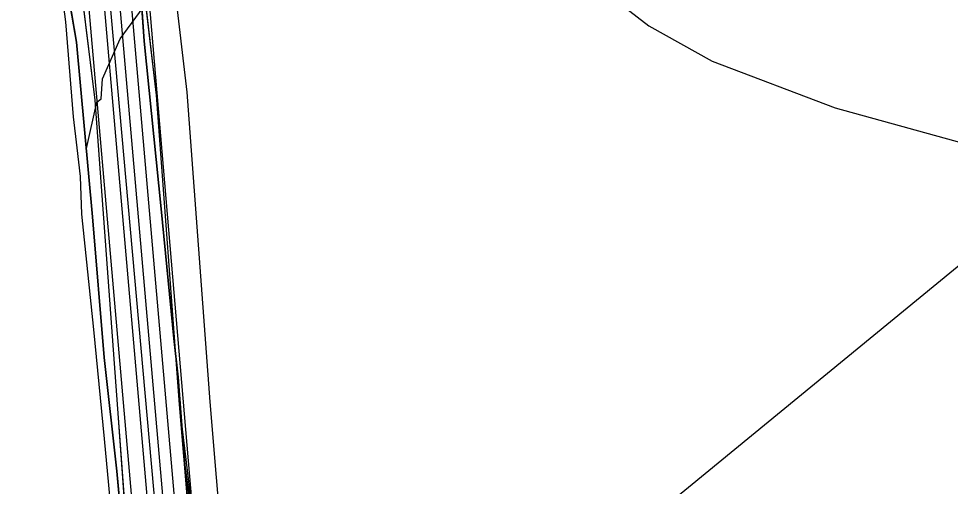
# Model space of a CAD drawing. Extents: x -662620 to -656370, y -1067090 to -1062990.
# Drawn here: x -660486.5 to -660366.3, y -1064431.7 to -1064371.3 of the extents above; entities that cross this region are included whole.
import ezdxf

# ---------------------------------------------------------------- set-up
doc = ezdxf.new("R2010")
doc.units = 0
for name, color, linetype in [('CESTA_ZABOR', 7, 'Continuous'), ('ELEK__VEDENÍ_VN_-_NADZEMNÍ', 7, 'Continuous'), ('Krajinná_zeleň_-_liniová_-_návrh', 7, 'Continuous'), ('Ochr__pás__vod__zdroje_II__stupně', 7, 'Continuous'), ('Odvodnení_cesty_príkopem_-_navržené', 7, 'Continuous'), ('ORNÁ_PŮDA_-_STÁVAJÍCÍ', 7, 'Continuous'), ('OSTATNÍ_PLOCHA_-_NAVRŽENÁ', 7, 'Continuous'), ('OSTATNÍ_PLOCHA_-_STÁVAJÍCÍ', 7, 'Continuous'), ('POLNÍ_CESTA_NAVRŽENÁ_-_OSA', 7, 'Continuous'), ('POLNÍ_CESTA_STÁVAJÍCÍ_-_KRAJ', 7, 'Continuous'), ('SDELOVACÍ_VEDENÍ_-_PODZEMNÍ', 7, 'Continuous'), ('Trvalý_trávní_porost_-_stávající', 7, 'Continuous'), ('VRSTEVNICE_ZÁKLADNÍ', 7, 'Continuous')]:
    doc.layers.add(name, color=color, linetype=linetype)

msp = doc.modelspace()

# ---------------------------------------------------------------- linework, layer by layer
at = {"layer": 'CESTA_ZABOR'}
for p, q in [((-660473.42, -1064341.28), (-660468.75, -1064381.18)), ((-660476.62, -1064381.82), (-660481.51, -1064342.23)), ((-660468.75, -1064381.18), (-660465.77, -1064421.09)), ((-660473.68, -1064421.66), (-660476.62, -1064381.82)), ((-660465.77, -1064421.09), (-660462.4, -1064460.94)), ((-660470.81, -1064461.57), (-660473.68, -1064421.66))]:
    msp.add_line(p, q, dxfattribs=at)
for points in [[(-660473.42, -1064341.28), (-660468.75, -1064381.18), (-660465.77, -1064421.09), (-660462.4, -1064460.94), (-660458.6, -1064500.52), (-660454.16, -1064540.45), (-660452.98, -1064556.85), (-660453.88, -1064568.31), (-660456.13, -1064581.54), (-660463.12, -1064614.64), (-660464.64, -1064630.8), (-660470.04, -1064654.7), (-660474.3, -1064667.84), (-660480.37, -1064699.12), (-660488.87, -1064738.3), (-660497.1, -1064777.45), (-660506.37, -1064816.35), (-660514.83, -1064855.44), (-660523.24, -1064894.54), (-660531.68, -1064933.61)], [(-660539.83, -1064931.91), (-660530.97, -1064892.88), (-660522.8, -1064853.72), (-660514.21, -1064814.65), (-660505.95, -1064775.51), (-660497.44, -1064736.42), (-660488.78, -1064697.42), (-660480.6, -1064658.43), (-660472.07, -1064619.15), (-660464.09, -1064580.05), (-660462.6, -1064570.3), (-660461.6, -1064553.02), (-660466.86, -1064501.53), (-660469.61, -1064481.99), (-660470.81, -1064461.57), (-660473.68, -1064421.66), (-660476.62, -1064381.82), (-660481.51, -1064342.23)]]:
    msp.add_lwpolyline(points, dxfattribs=at)
at = {"layer": 'ELEK__VEDENÍ_VN_-_NADZEMNÍ'}
msp.add_lwpolyline([(-660305.63, -1064353.98), (-660352.32, -1064392.6), (-660421.87, -1064449.65), (-660436.64, -1064511.66), (-660458.33, -1064605.22), (-660475.03, -1064678.38), (-660494.75, -1064707.75), (-660498.85, -1064733.57), (-660505.93, -1064766.2), (-660513.18, -1064800.18), (-660520.82, -1064835.18), (-660528.09, -1064869.39), (-660535.64, -1064903.76), (-660543.06, -1064939.26), (-660550.44, -1064971.96), (-660557.93, -1065006.47), (-660564.09, -1065031.5), (-660578.54, -1065051.17), (-660632.56, -1065057.75), (-660691.12, -1065064.31)], dxfattribs=at)
at = {"layer": 'Krajinná_zeleň_-_liniová_-_návrh'}
msp.add_lwpolyline([(-660463.41, -1064442), (-660476.87, -1064283.86), (-660479.09, -1064143.11)], dxfattribs=at)
at = {"layer": 'Ochr__pás__vod__zdroje_II__stupně'}
msp.add_lwpolyline([(-660823.63, -1065223), (-660796.13, -1065127.73), (-660783.8, -1065083.25), (-660567.6, -1065054.72), (-660521.72, -1064848.87), (-660486.26, -1064673.9), (-660467.34, -1064581.69), (-660464.98, -1064477.66), (-660479.16, -1064319.24)], dxfattribs=at)
at = {"layer": 'Odvodnení_cesty_príkopem_-_navržené'}
msp.add_lwpolyline([(-660558.09, -1065055.87), (-660475.04, -1064666.65), (-660471.14, -1064652.96), (-660465.99, -1064629.97), (-660464, -1064613.86), (-660457.68, -1064584.26), (-660456.26, -1064575.18), (-660454.42, -1064557.77), (-660456.24, -1064538.9), (-660463.06, -1064471.1), (-660479.37, -1064283.99), (-660482.8, -1064124.36), (-660484.72, -1064013.14), (-660484.26, -1063999.81), (-660482.47, -1063990.24), (-660478.65, -1063978.94), (-660368.35, -1063708.74)], dxfattribs=at)
at = {"layer": 'ORNÁ_PŮDA_-_STÁVAJÍCÍ'}
for p, q in [((-660470.29, -1064374.22), (-660471.09, -1064362.63)), ((-660468.11, -1064395.84), (-660470.29, -1064374.22)), ((-660466.46, -1064412.59), (-660468.11, -1064395.84)), ((-660465.92, -1064417.57), (-660466.46, -1064412.59)), ((-660465.05, -1064428.91), (-660465.92, -1064417.57)), ((-660463.02, -1064443.82), (-660465.05, -1064428.91))]:
    msp.add_line(p, q, dxfattribs=at)
msp.add_lwpolyline([(-660359, -1064436.74), (-660374.88, -1064439.14), (-660395.85, -1064442.75), (-660422.64, -1064447.87), (-660442.93, -1064452.78), (-660455.68, -1064453.05), (-660459.61, -1064450.5), (-660461.97, -1064448.3), (-660463.02, -1064443.82), (-660465.05, -1064428.91), (-660465.92, -1064417.57), (-660466.46, -1064412.59), (-660468.11, -1064395.84), (-660470.29, -1064374.22), (-660471.09, -1064362.63)], dxfattribs=at)
at = {"layer": 'OSTATNÍ_PLOCHA_-_NAVRŽENÁ'}
msp.add_lwpolyline([(-660481.76, -1064141.99), (-660480.35, -1064182.06), (-660479.6, -1064222.07), (-660479.22, -1064262.06), (-660478.9, -1064274.43), (-660477.62, -1064301.81), (-660473.42, -1064341.28), (-660468.75, -1064381.18), (-660465.77, -1064421.09), (-660463.02, -1064443.82), (-660461.97, -1064448.3), (-660459.31, -1064450.58), (-660461.78, -1064420.77), (-660464.77, -1064380.8), (-660469.45, -1064340.83), (-660473.63, -1064301.5), (-660474.9, -1064274.29), (-660475.22, -1064261.99), (-660475.6, -1064222.01), (-660476.35, -1064181.95), (-660477.76, -1064141.96)], close=True, dxfattribs=at)
msp.add_lwpolyline([(-660481.76, -1064141.99), (-660480.35, -1064182.06), (-660479.6, -1064222.07), (-660479.22, -1064262.06), (-660478.9, -1064274.43), (-660477.62, -1064301.81), (-660473.42, -1064341.28), (-660468.75, -1064381.18), (-660465.77, -1064421.09), (-660463.02, -1064443.82), (-660461.97, -1064448.3), (-660459.31, -1064450.58), (-660461.78, -1064420.77), (-660464.77, -1064380.8), (-660469.45, -1064340.83), (-660473.63, -1064301.5), (-660474.9, -1064274.29), (-660475.22, -1064261.99), (-660475.6, -1064222.01), (-660476.35, -1064181.95), (-660477.76, -1064141.96)], close=True, dxfattribs=at)
at = {"layer": 'OSTATNÍ_PLOCHA_-_STÁVAJÍCÍ'}
for p, q in [((-660479.03, -1064374.35), (-660481.22, -1064361.46)), ((-660479.03, -1064374.35), (-660481.22, -1064361.46)), ((-660471.09, -1064362.63), (-660470.29, -1064374.22)), ((-660471.09, -1064362.63), (-660470.29, -1064374.22)), ((-660476.94, -1064396.87), (-660479.03, -1064374.35)), ((-660476.94, -1064396.87), (-660479.03, -1064374.35)), ((-660470.29, -1064374.22), (-660468.11, -1064395.84)), ((-660470.29, -1064374.22), (-660468.11, -1064395.84)), ((-660468.11, -1064395.84), (-660466.46, -1064412.59)), ((-660468.11, -1064395.84), (-660466.46, -1064412.59)), ((-660475.46, -1064415.02), (-660476.94, -1064396.87)), ((-660475.46, -1064415.02), (-660476.94, -1064396.87)), ((-660466.46, -1064412.59), (-660465.92, -1064417.57)), ((-660466.46, -1064412.59), (-660465.92, -1064417.57)), ((-660473.83, -1064429.72), (-660475.46, -1064415.02)), ((-660473.83, -1064429.72), (-660475.46, -1064415.02)), ((-660465.92, -1064417.57), (-660465.05, -1064428.91)), ((-660465.92, -1064417.57), (-660465.05, -1064428.91)), ((-660472.39, -1064444.96), (-660473.83, -1064429.72)), ((-660472.39, -1064444.96), (-660473.83, -1064429.72)), ((-660465.05, -1064428.91), (-660463.02, -1064443.82)), ((-660465.05, -1064428.91), (-660463.02, -1064443.82))]:
    msp.add_line(p, q, dxfattribs=at)
msp.add_lwpolyline([(-660471.09, -1064362.63), (-660470.29, -1064374.22), (-660468.11, -1064395.84), (-660466.46, -1064412.59), (-660465.92, -1064417.57), (-660465.05, -1064428.91), (-660463.02, -1064443.82), (-660461.97, -1064448.3), (-660472.39, -1064444.96), (-660473.83, -1064429.72), (-660475.46, -1064415.02), (-660476.94, -1064396.87), (-660479.03, -1064374.35), (-660481.22, -1064361.46)], dxfattribs=at)
msp.add_lwpolyline([(-660471.09, -1064362.63), (-660470.29, -1064374.22), (-660468.11, -1064395.84), (-660466.46, -1064412.59), (-660465.92, -1064417.57), (-660465.05, -1064428.91), (-660463.02, -1064443.82), (-660461.97, -1064448.3), (-660472.39, -1064444.96), (-660473.83, -1064429.72), (-660475.46, -1064415.02), (-660476.94, -1064396.87), (-660479.03, -1064374.35), (-660481.22, -1064361.46)], dxfattribs=at)
at = {"layer": 'POLNÍ_CESTA_NAVRŽENÁ_-_OSA'}
msp.add_lwpolyline([(-660561.51, -1065055.14), (-660462.91, -1064592.2), (-660459.73, -1064574.68), (-660457.94, -1064557.76), (-660459.73, -1064539.24), (-660466.54, -1064471.42), (-660482.86, -1064284.18), (-660486.3, -1064124.42), (-660488.22, -1064013.11), (-660487.75, -1063999.42), (-660485.86, -1063989.36), (-660481.93, -1063977.72), (-660371.59, -1063707.42)], dxfattribs=at)
at = {"layer": 'POLNÍ_CESTA_STÁVAJÍCÍ_-_KRAJ'}
for points in [[(-660563.47, -1065054.73), (-660464.88, -1064591.81), (-660461.71, -1064574.4), (-660459.95, -1064557.75), (-660461.72, -1064539.44), (-660468.53, -1064471.61), (-660484.86, -1064284.29), (-660488.3, -1064124.46), (-660490.22, -1064013.09), (-660489.75, -1063999.2), (-660487.8, -1063988.85), (-660483.81, -1063977.02), (-660477.71, -1063961.92), (-660474.07, -1063948.91), (-660465.37, -1063926.71), (-660457.21, -1063913), (-660373.44, -1063706.66)], [(-660559.56, -1065055.56), (-660475.57, -1064663), (-660472.75, -1064654.02), (-660466.98, -1064628.93), (-660465.02, -1064612.2), (-660460.95, -1064592.59), (-660457.75, -1064574.96), (-660455.93, -1064557.77), (-660457.74, -1064539.05), (-660464.55, -1064471.24), (-660480.86, -1064284.07), (-660484.3, -1064124.39), (-660486.22, -1064013.13), (-660485.76, -1063999.64), (-660483.92, -1063989.86), (-660480.06, -1063978.41), (-660369.74, -1063708.17)]]:
    msp.add_lwpolyline(points, dxfattribs=at)
at = {"layer": 'SDELOVACÍ_VEDENÍ_-_PODZEMNÍ'}
msp.add_lwpolyline([(-660486.28, -1064474.06), (-660481.63, -1064471.7), (-660475.16, -1064468.48), (-660472.12, -1064467.23), (-660471.98, -1064462.57), (-660473.3, -1064448.69), (-660474.3, -1064437.5), (-660475.41, -1064425.55), (-660476.79, -1064411.41), (-660478.32, -1064396.53), (-660478.49, -1064391.7), (-660478.95, -1064387.99), (-660479.4, -1064383.98), (-660480.41, -1064371.73), (-660480.94, -1064367.42)], dxfattribs=at)
msp.add_lwpolyline([(-660486.28, -1064474.06), (-660481.63, -1064471.7), (-660475.16, -1064468.48), (-660472.12, -1064467.23), (-660471.98, -1064462.57), (-660473.3, -1064448.69), (-660474.3, -1064437.5), (-660475.41, -1064425.55), (-660476.79, -1064411.41), (-660478.32, -1064396.53), (-660478.49, -1064391.7), (-660478.95, -1064387.99), (-660479.4, -1064383.98), (-660480.41, -1064371.73), (-660480.94, -1064367.42)], dxfattribs=at)
at = {"layer": 'Trvalý_trávní_porost_-_stávající'}
for p, q in [((-660481.22, -1064361.46), (-660479.03, -1064374.35)), ((-660479.03, -1064374.35), (-660476.94, -1064396.87)), ((-660476.94, -1064396.87), (-660475.46, -1064415.02)), ((-660475.46, -1064415.02), (-660473.83, -1064429.72)), ((-660473.83, -1064429.72), (-660472.39, -1064444.96))]:
    msp.add_line(p, q, dxfattribs=at)
msp.add_lwpolyline([(-660481.22, -1064361.46), (-660479.03, -1064374.35), (-660476.94, -1064396.87), (-660475.46, -1064415.02), (-660473.83, -1064429.72), (-660472.39, -1064444.96), (-660471.33, -1064458.51), (-660470.58, -1064468.63), (-660479.23, -1064470.54), (-660487.24, -1064474.41)], dxfattribs=at)
at = {"layer": 'VRSTEVNICE_ZÁKLADNÍ'}
for points in [[(-660413.68, -1064365.65), (-660405.21, -1064372.23), (-660397.07, -1064376.8), (-660381.2, -1064382.81), (-660362.19, -1064388.09), (-660356.19, -1064389.09), (-660340.75, -1064389.38), (-660328.74, -1064387.67), (-660320.17, -1064385.52), (-660309.24, -1064381.66), (-660298.94, -1064376.64), (-660273.57, -1064369.37)], [(-660477.71, -1064388.08), (-660476.39, -1064382.09), (-660475.82, -1064381.66), (-660475.68, -1064379.09), (-660473.39, -1064373.94), (-660468.39, -1064367.08)]]:
    msp.add_lwpolyline(points, dxfattribs=at)

doc.saveas('drawing.dxf')
